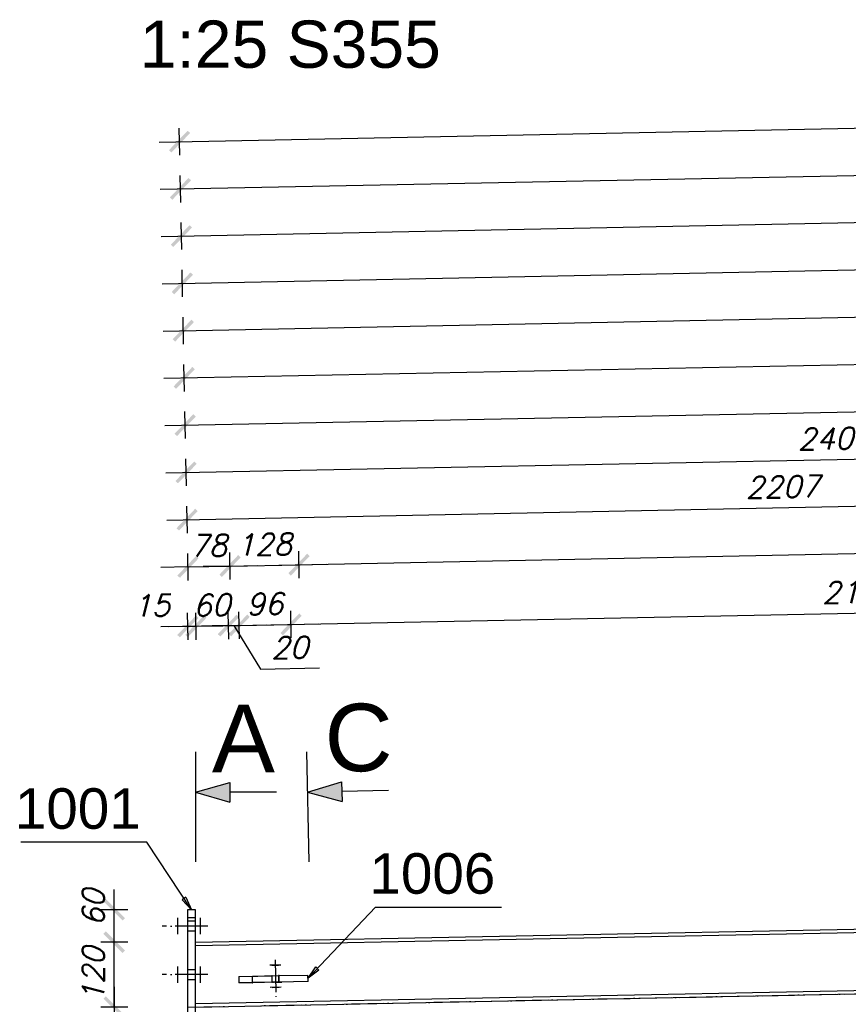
# Model space of a CAD drawing. Header units: millimetres. Extents: x 1814 to 94182, y 11562 to 49454.
# Tile 384 of 656: x 18402 to 18555, y 28873 to 29055. Entities that reach past the tile are written whole.
import ezdxf

# ---------------------------------------------------------------- set-up
doc = ezdxf.new("R2010")
doc.units = ezdxf.units.MM
doc.linetypes.add('ACAD_ISO02W100', pattern=[15, 12, -3])
doc.linetypes.add('ACAD_ISO04W100', pattern=[30, 24, -3, 0, -3])
doc.layers.add('wymiar', color=135, linetype='Continuous', lineweight=9)
doc.styles.add('ARIAL', font='arial.ttf')
doc.styles.add('CutSymbolUp', font='arial.ttf', dxfattribs={"height": 5})
doc.styles.add('WYMIARY', font='simplex.shx', dxfattribs={"oblique": 15})
doc.dimstyles.new('1-25', dxfattribs={"dimscale": 25, "dimtxt": 0.16, "dimasz": 0.2, "dimexe": 0.1, "dimexo": 0.1, "dimgap": 0.075, "dimtad": 1, "dimdec": 0, "dimlfac": 10, "dimrnd": 0.01, "dimzin": 9, "dimtxsty": 'WYMIARY', "dimblk": 'ARCHTICK', "dimcen": 0.2, "dimdle": 0.15, "dimadec": 1, "dimazin": 1, "dimtfac": 1, "dimtdec": 0, "dimtix": 1, "dimtmove": 2, "dimatfit": 3, "dimldrblk": 'ARCHTICK', "dimfxl": 0, "dimarcsym": 0})

# ---------------------------------------------------------------- blocks, each defined once
blk = doc.blocks.new('sectionup')
blk.add_hatch(color=256).paths.add_polyline_path([(-2.545, 0.728), (-2.545, -0.728), (0, 0)])
at = {"color": 7, "linetype": 'Continuous'}
for p, q in [((0, 3), (0, -5.151)), ((-6, 0), (-2.545, 0))]:
    blk.add_line(p, q, dxfattribs=at)
for p, q in [((0, 0), (-2.545, 0.728)), ((-2.545, 0.728), (-2.545, -0.728)), ((0, 0), (-2.545, -0.728))]:
    blk.add_line(p, q)
blk = doc.blocks.new('_ARCHTICK')
at = {"color": 0, "linetype": 'ByBlock', "lineweight": -2}
blk.add_solid([(0.398, 0.309), (0.309, 0.398), (-0.309, -0.398), (-0.398, -0.309)], dxfattribs=at)
blk = doc.blocks.new('*D832')
at = {"layer": 'Defpoints', "color": 0}
for p in [(18419.41, 28884.47), (18434.46, 28884.47), (18434.46, 28872.47)]:
    blk.add_point(p, dxfattribs=at)
at = {"layer": 'wymiar', "color": 0, "lineweight": -2}
for p, q in [((18419.41, 28884.47), (18419.41, 28889.47)), ((18421.91, 28884.47), (18416.91, 28884.47)), ((18419.41, 28872.47), (18419.41, 28884.47)), ((18421.91, 28872.47), (18416.91, 28872.47)), ((18419.41, 28872.47), (18419.41, 28867.47))]:
    blk.add_line(p, q, dxfattribs=at)
at = {"layer": 'wymiar', "color": 0, "lineweight": -2, "xscale": 5, "yscale": 5, "zscale": 5}
for p, rotation in [((18419.41, 28884.47), 270), ((18419.41, 28872.47), 90)]:
    blk.add_blockref('_ARCHTICK', p, dxfattribs=dict(at, rotation=rotation))
at = {"layer": 'wymiar', "color": 0, "insert": (18415.53, 28878.47), "char_height": 4, "attachment_point": 5, "rotation": 90, "style": 'WYMIARY'}
blk.add_mtext('120', dxfattribs=at)
blk = doc.blocks.new('*D833')
at = {"layer": 'Defpoints', "color": 0}
for p in [(18419.41, 28890.47), (18434.46, 28890.47), (18434.46, 28884.47)]:
    blk.add_point(p, dxfattribs=at)
at = {"layer": 'wymiar', "color": 0, "lineweight": -2}
for p, q in [((18419.41, 28880.72), (18419.41, 28894.22)), ((18421.91, 28890.47), (18416.91, 28890.47)), ((18421.91, 28884.47), (18416.91, 28884.47))]:
    blk.add_line(p, q, dxfattribs=at)
at = {"layer": 'wymiar', "color": 0, "lineweight": -2, "xscale": 5, "yscale": 5, "zscale": 5}
for p, rotation in [((18419.41, 28890.47), 90), ((18419.41, 28884.47), 270)]:
    blk.add_blockref('_ARCHTICK', p, dxfattribs=dict(at, rotation=rotation))
at = {"layer": 'wymiar', "color": 0, "insert": (18415.53, 28890.87), "char_height": 4, "attachment_point": 5, "rotation": 90, "style": 'WYMIARY'}
blk.add_mtext('60', dxfattribs=at)
blk = doc.blocks.new('*D856')
at = {"layer": 'Defpoints', "color": 0}
for p in [(18434.67, 28872.47), (18419.41, 28866.47), (18433.71, 28866.47)]:
    blk.add_point(p, dxfattribs=at)
at = {"layer": 'wymiar', "color": 0, "lineweight": -2}
for p, q in [((18419.41, 28876.22), (18419.41, 28862.72)), ((18421.91, 28872.47), (18416.91, 28872.47)), ((18421.91, 28866.47), (18416.91, 28866.47))]:
    blk.add_line(p, q, dxfattribs=at)
at = {"layer": 'wymiar', "color": 0, "lineweight": -2, "xscale": 5, "yscale": 5, "zscale": 5}
for p, rotation in [((18419.41, 28872.47), 90), ((18419.41, 28866.47), 270)]:
    blk.add_blockref('_ARCHTICK', p, dxfattribs=dict(at, rotation=rotation))
at = {"layer": 'wymiar', "color": 0, "insert": (18415.53, 28866.06), "char_height": 4, "attachment_point": 5, "rotation": 90, "style": 'WYMIARY'}
blk.add_mtext('60', dxfattribs=at)
blk = doc.blocks.new('*D890')
at = {"layer": 'Defpoints', "color": 0}
for p in [(18440.85, 28954.11), (18434.46, 28884.47), (18442.24, 28884.63)]:
    blk.add_point(p, dxfattribs=at)
at = {"layer": 'wymiar', "color": 0, "lineweight": -2}
for p, q in [((18433.12, 28951.45), (18433.02, 28956.45)), ((18440.9, 28951.61), (18440.8, 28956.61)), ((18433.07, 28953.95), (18428.07, 28953.85)), ((18433.07, 28953.95), (18440.85, 28954.11)), ((18440.85, 28954.11), (18445.85, 28954.21))]:
    blk.add_line(p, q, dxfattribs=at)
at = {"layer": 'wymiar', "color": 0, "lineweight": -2, "xscale": 5, "yscale": 5, "zscale": 5}
for p, rotation in [((18433.07, 28953.95), 1.146202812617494), ((18440.85, 28954.11), 181.1462028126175)]:
    blk.add_blockref('_ARCHTICK', p, dxfattribs=dict(at, rotation=rotation))
at = {"layer": 'wymiar', "color": 0, "insert": (18436.88, 28957.9), "char_height": 4, "attachment_point": 5, "rotation": 1.1462, "style": 'WYMIARY'}
blk.add_mtext('78', dxfattribs=at)
blk = doc.blocks.new('*D867')
at = {"layer": 'Defpoints', "color": 0}
for p in [(18453.62, 28954.36), (18442.37, 28878.13), (18455.14, 28878.38)]:
    blk.add_point(p, dxfattribs=at)
at = {"layer": 'wymiar', "color": 0, "lineweight": -2}
for p, q in [((18440.9, 28951.61), (18440.8, 28956.61)), ((18453.67, 28951.86), (18453.57, 28956.86)), ((18440.85, 28954.11), (18453.62, 28954.36)), ((18453.62, 28954.36), (18458.62, 28954.46)), ((18440.85, 28954.11), (18435.85, 28954.01))]:
    blk.add_line(p, q, dxfattribs=at)
at = {"layer": 'wymiar', "color": 0, "lineweight": -2, "xscale": 5, "yscale": 5, "zscale": 5}
for p, rotation in [((18453.62, 28954.36), 181.1461225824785), ((18440.85, 28954.11), 1.146122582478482)]:
    blk.add_blockref('_ARCHTICK', p, dxfattribs=dict(at, rotation=rotation))
at = {"layer": 'wymiar', "color": 0, "insert": (18447.16, 28958.11), "char_height": 4, "attachment_point": 5, "rotation": 1.1461, "style": 'WYMIARY'}
blk.add_mtext('128', dxfattribs=at)
blk = doc.blocks.new('*D881')
at = {"layer": 'Defpoints', "color": 0}
for p in [(19394.77, 28973.19), (19396.16, 28903.71), (18455.14, 28878.38)]:
    blk.add_point(p, dxfattribs=at)
at = {"layer": 'wymiar', "color": 0, "lineweight": -2}
for p, q in [((19394.82, 28970.69), (19394.72, 28975.69)), ((18449.87, 28954.29), (19398.52, 28973.27)), ((18453.67, 28951.86), (18453.57, 28956.86))]:
    blk.add_line(p, q, dxfattribs=at)
at = {"layer": 'wymiar', "color": 0, "lineweight": -2, "xscale": 5, "yscale": 5, "zscale": 5}
for p, rotation in [((19394.77, 28973.19), 1.146122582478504), ((18453.62, 28954.36), 181.1461225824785)]:
    blk.add_blockref('_ARCHTICK', p, dxfattribs=dict(at, rotation=rotation))
at = {"layer": 'wymiar', "color": 0, "insert": (18924.12, 28967.65), "char_height": 4, "attachment_point": 5, "rotation": 1.1461, "style": 'WYMIARY'}
blk.add_mtext('9413', dxfattribs=at)
blk = doc.blocks.new('*D887')
at = {"layer": 'Defpoints', "color": 0}
for p in [(18653.59, 28967.12), (18434.46, 28884.47), (18655.3, 28881.79)]:
    blk.add_point(p, dxfattribs=at)
at = {"layer": 'wymiar', "color": 0, "lineweight": -2}
for p, q in [((18653.64, 28964.62), (18653.54, 28969.62)), ((18429.15, 28962.63), (18657.34, 28967.19)), ((18432.95, 28960.2), (18432.85, 28965.2))]:
    blk.add_line(p, q, dxfattribs=at)
at = {"layer": 'wymiar', "color": 0, "lineweight": -2, "xscale": 5, "yscale": 5, "zscale": 5}
for p, rotation in [((18653.59, 28967.12), 1.146202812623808), ((18432.9, 28962.7), 181.1462028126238)]:
    blk.add_blockref('_ARCHTICK', p, dxfattribs=dict(at, rotation=rotation))
at = {"layer": 'wymiar', "color": 0, "insert": (18543.17, 28968.78), "char_height": 4, "attachment_point": 5, "rotation": 1.1462, "style": 'WYMIARY'}
blk.add_mtext('2207', dxfattribs=at)
blk = doc.blocks.new('*D888')
at = {"layer": 'Defpoints', "color": 0}
for p in [(18673.04, 28976.26), (18434.46, 28884.47), (18674.9, 28883.28)]:
    blk.add_point(p, dxfattribs=at)
at = {"layer": 'wymiar', "color": 0, "lineweight": -2}
for p, q in [((18673.09, 28973.76), (18672.99, 28978.76)), ((18428.97, 28971.37), (18676.79, 28976.33)), ((18432.77, 28968.95), (18432.67, 28973.95))]:
    blk.add_line(p, q, dxfattribs=at)
at = {"layer": 'wymiar', "color": 0, "lineweight": -2, "xscale": 5, "yscale": 5, "zscale": 5}
for p, rotation in [((18673.04, 28976.26), 1.146202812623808), ((18432.72, 28971.45), 181.1462028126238)]:
    blk.add_blockref('_ARCHTICK', p, dxfattribs=dict(at, rotation=rotation))
at = {"layer": 'wymiar', "color": 0, "insert": (18552.8, 28977.73), "char_height": 4, "attachment_point": 5, "rotation": 1.1462, "style": 'WYMIARY'}
blk.add_mtext('2404', dxfattribs=at)
blk = doc.blocks.new('*D889')
at = {"layer": 'Defpoints', "color": 0}
for p in [(18901.22, 28989.57), (18903.13, 28894.45), (18434.46, 28884.47)]:
    blk.add_point(p, dxfattribs=at)
at = {"layer": 'wymiar', "color": 0, "lineweight": -2}
for p, q in [((18901.27, 28987.07), (18901.17, 28992.07)), ((18428.8, 28980.12), (18904.97, 28989.65)), ((18432.6, 28977.7), (18432.5, 28982.7))]:
    blk.add_line(p, q, dxfattribs=at)
at = {"layer": 'wymiar', "color": 0, "lineweight": -2, "xscale": 5, "yscale": 5, "zscale": 5}
for p, rotation in [((18901.22, 28989.57), 1.146202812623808), ((18432.55, 28980.2), 181.1462028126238)]:
    blk.add_blockref('_ARCHTICK', p, dxfattribs=dict(at, rotation=rotation))
at = {"layer": 'wymiar', "color": 0, "insert": (18666.81, 28988.76), "char_height": 4, "attachment_point": 5, "rotation": 1.1462, "style": 'WYMIARY'}
blk.add_mtext('4688', dxfattribs=at)
blk = doc.blocks.new('*D897')
at = {"layer": 'Defpoints', "color": 0}
for p in [(18912.69, 28998.56), (18914.9, 28888.08), (18434.46, 28884.47)]:
    blk.add_point(p, dxfattribs=at)
at = {"layer": 'wymiar', "color": 0, "lineweight": -2}
for p, q in [((18912.74, 28996.06), (18912.64, 29001.05)), ((18428.62, 28988.87), (18916.44, 28998.63)), ((18432.42, 28986.45), (18432.32, 28991.44))]:
    blk.add_line(p, q, dxfattribs=at)
at = {"layer": 'wymiar', "color": 0, "lineweight": -2, "xscale": 5, "yscale": 5, "zscale": 5}
for p, rotation in [((18912.69, 28998.56), 1.146202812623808), ((18432.37, 28988.95), 181.1462028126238)]:
    blk.add_blockref('_ARCHTICK', p, dxfattribs=dict(at, rotation=rotation))
at = {"layer": 'wymiar', "color": 0, "insert": (18672.45, 28997.62), "char_height": 4, "attachment_point": 5, "rotation": 1.1462, "style": 'WYMIARY'}
blk.add_mtext('4804', dxfattribs=at)
blk = doc.blocks.new('*D898')
at = {"layer": 'Defpoints', "color": 0}
for p in [(19140.87, 29011.87), (19143.13, 28898.65), (18434.46, 28884.47)]:
    blk.add_point(p, dxfattribs=at)
at = {"layer": 'wymiar', "color": 0, "lineweight": -2}
for p, q in [((19140.92, 29009.37), (19140.82, 29014.37)), ((18428.45, 28997.62), (19144.62, 29011.95)), ((18432.25, 28995.19), (18432.15, 29000.19))]:
    blk.add_line(p, q, dxfattribs=at)
at = {"layer": 'wymiar', "color": 0, "lineweight": -2, "xscale": 5, "yscale": 5, "zscale": 5}
for p, rotation in [((19140.87, 29011.87), 1.146202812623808), ((18432.2, 28997.69), 181.1462028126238)]:
    blk.add_blockref('_ARCHTICK', p, dxfattribs=dict(at, rotation=rotation))
at = {"layer": 'wymiar', "color": 0, "insert": (18786.45, 29008.66), "char_height": 4, "attachment_point": 5, "rotation": 1.1462, "style": 'WYMIARY'}
blk.add_mtext('7088', dxfattribs=at)
blk = doc.blocks.new('*D899')
at = {"layer": 'Defpoints', "color": 0}
for p in [(19152.34, 29020.85), (19154.9, 28892.88), (18434.46, 28884.47)]:
    blk.add_point(p, dxfattribs=at)
at = {"layer": 'wymiar', "color": 0, "lineweight": -2}
for p, q in [((19152.39, 29018.35), (19152.29, 29023.35)), ((18428.27, 29006.37), (19156.09, 29020.93)), ((18432.07, 29003.94), (18431.97, 29008.94))]:
    blk.add_line(p, q, dxfattribs=at)
at = {"layer": 'wymiar', "color": 0, "lineweight": -2, "xscale": 5, "yscale": 5, "zscale": 5}
for p, rotation in [((19152.34, 29020.85), 1.146202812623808), ((18432.02, 29006.44), 181.1462028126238)]:
    blk.add_blockref('_ARCHTICK', p, dxfattribs=dict(at, rotation=rotation))
at = {"layer": 'wymiar', "color": 0, "insert": (18792.1, 29017.52), "char_height": 4, "attachment_point": 5, "rotation": 1.1462, "style": 'WYMIARY'}
blk.add_mtext('7205', dxfattribs=at)
blk = doc.blocks.new('*D900')
at = {"layer": 'Defpoints', "color": 0}
for p in [(19159.72, 29029.75), (19162.47, 28892.53), (18434.46, 28884.47)]:
    blk.add_point(p, dxfattribs=at)
at = {"layer": 'wymiar', "color": 0, "lineweight": -2}
for p, q in [((19159.77, 29027.25), (19159.67, 29032.25)), ((18428.1, 29015.12), (19163.47, 29029.83)), ((18431.9, 29012.69), (18431.8, 29017.69))]:
    blk.add_line(p, q, dxfattribs=at)
at = {"layer": 'wymiar', "color": 0, "lineweight": -2, "xscale": 5, "yscale": 5, "zscale": 5}
for p, rotation in [((19159.72, 29029.75), 1.146202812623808), ((18431.85, 29015.19), 181.1462028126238)]:
    blk.add_blockref('_ARCHTICK', p, dxfattribs=dict(at, rotation=rotation))
at = {"layer": 'wymiar', "color": 0, "insert": (18795.71, 29026.35), "char_height": 4, "attachment_point": 5, "rotation": 1.1462, "style": 'WYMIARY'}
blk.add_mtext('7280', dxfattribs=at)
blk = doc.blocks.new('*D901')
at = {"layer": 'Defpoints', "color": 0}
for p in [(19372.32, 29042.76), (19375.25, 28896.19), (18434.46, 28884.47)]:
    blk.add_point(p, dxfattribs=at)
at = {"layer": 'wymiar', "color": 0, "lineweight": -2}
for p, q in [((19372.37, 29040.26), (19372.27, 29045.26)), ((18427.92, 29023.86), (19376.07, 29042.83)), ((18431.72, 29021.44), (18431.62, 29026.44))]:
    blk.add_line(p, q, dxfattribs=at)
at = {"layer": 'wymiar', "color": 0, "lineweight": -2, "xscale": 5, "yscale": 5, "zscale": 5}
for p, rotation in [((19372.32, 29042.76), 1.146202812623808), ((18431.67, 29023.94), 181.1462028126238)]:
    blk.add_blockref('_ARCHTICK', p, dxfattribs=dict(at, rotation=rotation))
at = {"layer": 'wymiar', "color": 0, "insert": (18901.92, 29037.22), "char_height": 4, "attachment_point": 5, "rotation": 1.1462, "style": 'WYMIARY'}
blk.add_mtext('9408', dxfattribs=at)
blk = doc.blocks.new('*D902')
at = {"layer": 'Defpoints', "color": 0}
for p in [(19393.2, 29051.93), (19396.16, 28903.71), (18434.46, 28884.47)]:
    blk.add_point(p, dxfattribs=at)
at = {"layer": 'wymiar', "color": 0, "lineweight": -2}
for p, q in [((19393.25, 29049.43), (19393.15, 29054.43)), ((18427.75, 29032.61), (19396.94, 29052)), ((18431.55, 29030.19), (18431.45, 29035.19))]:
    blk.add_line(p, q, dxfattribs=at)
at = {"layer": 'wymiar', "color": 0, "lineweight": -2, "xscale": 5, "yscale": 5, "zscale": 5}
for p, rotation in [((19393.2, 29051.93), 1.146202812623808), ((18431.5, 29032.69), 181.1462028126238)]:
    blk.add_blockref('_ARCHTICK', p, dxfattribs=dict(at, rotation=rotation))
at = {"layer": 'wymiar', "color": 0, "insert": (18912.27, 29046.18), "char_height": 4, "attachment_point": 5, "rotation": 1.1462, "style": 'WYMIARY'}
blk.add_mtext('9619', dxfattribs=at)
blk = doc.blocks.new('*D907')
at = {"layer": 'Defpoints', "color": 0}
for p in [(18434.55, 28942.96), (18434.46, 28872.47), (18435.96, 28872.5)]:
    blk.add_point(p, dxfattribs=at)
at = {"layer": 'wymiar', "color": 0, "lineweight": -2}
for p, q in [((18433.1, 28940.43), (18433, 28945.43)), ((18434.6, 28940.46), (18434.5, 28945.46)), ((18433.05, 28942.93), (18428.05, 28942.83)), ((18433.05, 28942.93), (18434.55, 28942.96)), ((18434.55, 28942.96), (18439.55, 28943.06))]:
    blk.add_line(p, q, dxfattribs=at)
at = {"layer": 'wymiar', "color": 0, "lineweight": -2, "xscale": 5, "yscale": 5, "zscale": 5}
for p, rotation in [((18433.05, 28942.93), 1.146119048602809), ((18434.55, 28942.96), 181.1461190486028)]:
    blk.add_blockref('_ARCHTICK', p, dxfattribs=dict(at, rotation=rotation))
at = {"layer": 'wymiar', "color": 0, "insert": (18426.32, 28946.82), "char_height": 4, "attachment_point": 5, "rotation": 1.1461, "style": 'WYMIARY'}
blk.add_mtext('15', dxfattribs=at)
blk = doc.blocks.new('*D908')
at = {"layer": 'Defpoints', "color": 0}
for p in [(18440.55, 28943.08), (18435.96, 28872.5), (18441.96, 28872.62)]:
    blk.add_point(p, dxfattribs=at)
at = {"layer": 'wymiar', "color": 0, "lineweight": -2}
for p, q in [((18434.6, 28940.46), (18434.5, 28945.46)), ((18440.6, 28940.58), (18440.5, 28945.58)), ((18434.55, 28942.96), (18429.55, 28942.86)), ((18434.55, 28942.96), (18440.55, 28943.08)), ((18440.55, 28943.08), (18445.55, 28943.18))]:
    blk.add_line(p, q, dxfattribs=at)
at = {"layer": 'wymiar', "color": 0, "lineweight": -2, "xscale": 5, "yscale": 5, "zscale": 5}
for p, rotation in [((18434.55, 28942.96), 1.146119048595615), ((18440.55, 28943.08), 181.1461190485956)]:
    blk.add_blockref('_ARCHTICK', p, dxfattribs=dict(at, rotation=rotation))
at = {"layer": 'wymiar', "color": 0, "insert": (18437.47, 28946.89), "char_height": 4, "attachment_point": 5, "rotation": 1.1461, "style": 'WYMIARY'}
blk.add_mtext('60', dxfattribs=at)
blk = doc.blocks.new('*D909')
at = {"layer": 'Defpoints', "color": 0}
for p in [(18442.55, 28943.12), (18441.96, 28872.62), (18443.96, 28872.66)]:
    blk.add_point(p, dxfattribs=at)
at = {"layer": 'wymiar', "color": 0, "lineweight": -2}
for p, q in [((18440.6, 28940.58), (18440.5, 28945.58)), ((18442.6, 28940.62), (18442.5, 28945.62)), ((18440.55, 28943.08), (18435.55, 28942.98)), ((18440.55, 28943.08), (18442.55, 28943.12)), ((18440.55, 28943.08), (18442.55, 28943.12)), ((18441.55, 28943.1), (18446.51, 28935.03)), ((18442.55, 28943.12), (18447.55, 28943.22)), ((18446.51, 28935.03), (18457.42, 28935.25))]:
    blk.add_line(p, q, dxfattribs=at)
at = {"layer": 'wymiar', "color": 0, "lineweight": -2, "xscale": 5, "yscale": 5, "zscale": 5}
for p, rotation in [((18440.55, 28943.08), 1.146119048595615), ((18442.55, 28943.12), 181.1461190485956)]:
    blk.add_blockref('_ARCHTICK', p, dxfattribs=dict(at, rotation=rotation))
at = {"layer": 'wymiar', "color": 0, "insert": (18451.89, 28939.01), "char_height": 4, "attachment_point": 5, "rotation": 1.1461, "style": 'WYMIARY'}
blk.add_mtext('20', dxfattribs=at)
blk = doc.blocks.new('*D910')
at = {"layer": 'Defpoints', "color": 0}
for p in [(18452.15, 28943.31), (18443.96, 28872.66), (18453.56, 28872.85)]:
    blk.add_point(p, dxfattribs=at)
at = {"layer": 'wymiar', "color": 0, "lineweight": -2}
for p, q in [((18442.6, 28940.62), (18442.5, 28945.62)), ((18452.2, 28940.81), (18452.1, 28945.81)), ((18452.15, 28943.31), (18457.15, 28943.41)), ((18442.55, 28943.12), (18437.55, 28943.02)), ((18442.55, 28943.12), (18452.15, 28943.31))]:
    blk.add_line(p, q, dxfattribs=at)
at = {"layer": 'wymiar', "color": 0, "lineweight": -2, "xscale": 5, "yscale": 5, "zscale": 5}
for p, rotation in [((18452.15, 28943.31), 181.1461190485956), ((18442.55, 28943.12), 1.146119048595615)]:
    blk.add_blockref('_ARCHTICK', p, dxfattribs=dict(at, rotation=rotation))
at = {"layer": 'wymiar', "color": 0, "insert": (18447.28, 28947.09), "char_height": 4, "attachment_point": 5, "rotation": 1.1461, "style": 'WYMIARY'}
blk.add_mtext('96', dxfattribs=at)
blk = doc.blocks.new('*D911')
at = {"layer": 'Defpoints', "color": 0}
for p in [(18662.65, 28947.52), (18664.06, 28877.06), (18453.56, 28872.85)]:
    blk.add_point(p, dxfattribs=at)
at = {"layer": 'wymiar', "color": 0, "lineweight": -2}
for p, q in [((18662.7, 28945.02), (18662.6, 28950.02)), ((18448.4, 28943.24), (18666.4, 28947.6)), ((18452.2, 28940.81), (18452.1, 28945.81))]:
    blk.add_line(p, q, dxfattribs=at)
at = {"layer": 'wymiar', "color": 0, "lineweight": -2, "xscale": 5, "yscale": 5, "zscale": 5}
for p, rotation in [((18662.65, 28947.52), 1.146119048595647), ((18452.15, 28943.31), 181.1461190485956)]:
    blk.add_blockref('_ARCHTICK', p, dxfattribs=dict(at, rotation=rotation))
at = {"layer": 'wymiar', "color": 0, "insert": (18557.32, 28949.29), "char_height": 4, "attachment_point": 5, "rotation": 1.1461, "style": 'WYMIARY'}
blk.add_mtext('2105', dxfattribs=at)

msp = doc.modelspace()

# ---------------------------------------------------------------- linework, layer by layer
at = {"color": 0, "linetype": 'ByBlock', "lineweight": -2}
for p, q in [((18432.682, 28892.786, -421.676), (18431.987, 28892.327, -421.676)), ((18432.682, 28892.786, -421.676), (18433.711, 28890.47, -421.676)), ((18433.711, 28890.47, -421.676), (18431.987, 28892.327, -421.676)), ((18455.288, 28877.785, -418.226), (18456.709, 28879.884, -418.226)), ((18457.313, 28879.31, -418.226), (18456.709, 28879.884, -418.226)), ((18457.313, 28879.31, -418.226), (18455.288, 28877.785, -418.226))]:
    msp.add_line(p, q, dxfattribs=at)
at = {"color": 145, "linetype": 'Continuous', "ltscale": 0.25}
for p, q in [((18434.461, 28884.47), (18903.14, 28893.846)), ((18434.461, 28872.467), (19396.161, 28891.707)), ((18434.461, 28890.47), (18432.961, 28890.47)), ((18432.961, 28890.47), (18432.961, 28890.356)), ((18432.961, 28890.356), (18432.961, 28890.03)), ((18432.961, 28890.03), (18432.961, 28889.544)), ((18432.961, 28889.544), (18432.961, 28888.97)), ((18434.461, 28888.97), (18432.961, 28888.97)), ((18432.961, 28888.97), (18432.961, 28867.967)), ((18434.461, 28890.356), (18434.461, 28890.47)), ((18434.461, 28890.03), (18434.461, 28890.356)), ((18434.461, 28889.544), (18434.461, 28890.03)), ((18434.461, 28888.97), (18434.461, 28889.544)), ((18434.461, 28867.967), (18434.461, 28888.97)), ((18434.461, 28883.84), (18674.797, 28888.648)), ((18434.461, 28873.098), (18675.011, 28877.91)), ((18442.468, 28878.129), (18444.982, 28878.179)), ((18442.468, 28878.129), (18442.492, 28876.929)), ((18444.982, 28878.179), (18445.063, 28878.181)), ((18445.006, 28876.979), (18444.982, 28878.179)), ((18445.063, 28878.181), (18445.989, 28878.199)), ((18445.989, 28878.199), (18447.228, 28878.224)), ((18447.228, 28878.224), (18448.593, 28878.251)), ((18448.593, 28878.251), (18449.874, 28878.277)), ((18449.874, 28878.277), (18455.276, 28878.385)), ((18449.898, 28877.077), (18449.874, 28878.277)), ((18455.3, 28877.185), (18455.276, 28878.385)), ((18445.006, 28876.979), (18442.492, 28876.929)), ((18445.087, 28876.981), (18445.006, 28876.979)), ((18446.013, 28876.999), (18445.087, 28876.981)), ((18447.252, 28877.024), (18446.013, 28876.999)), ((18448.617, 28877.051), (18447.252, 28877.024)), ((18449.898, 28877.077), (18448.617, 28877.051)), ((18455.3, 28877.185), (18449.898, 28877.077))]:
    msp.add_line(p, q, dxfattribs=at)
at = {"color": 10, "linetype": 'ACAD_ISO04W100', "ltscale": 0.25}
for p, q in [((18432.961, 28872.437), (19397.661, 28891.737)), ((18431.159, 28885.97), (18431.159, 28888.97)), ((18435.414, 28885.97), (18435.414, 28888.97)), ((18436.714, 28887.47), (18428.309, 28887.47)), ((18431.159, 28887.47), (18431.159, 28887.47)), ((18435.414, 28887.47), (18435.414, 28887.47)), ((18431.159, 28876.97), (18431.159, 28879.97)), ((18435.414, 28876.97), (18435.414, 28879.97)), ((18450.242, 28880.237), (18448.194, 28880.196)), ((18448.592, 28880.204), (18449.844, 28880.229)), ((18449.198, 28881.216), (18449.346, 28873.813)), ((18436.714, 28878.47), (18428.309, 28878.47)), ((18431.159, 28878.47), (18431.159, 28878.47)), ((18435.414, 28878.47), (18435.414, 28878.47)), ((18450.324, 28876.133), (18448.276, 28876.092)), ((18448.674, 28876.1), (18449.926, 28876.125))]:
    msp.add_line(p, q, dxfattribs=at)
at = {"color": 84, "linetype": 'ACAD_ISO02W100', "ltscale": 0.25}
for p, q in [((18434.461, 28888.37), (18432.961, 28888.37)), ((18432.961, 28886.57), (18434.461, 28886.57)), ((18434.461, 28879.37), (18432.961, 28879.37)), ((18445.006, 28876.979), (18444.982, 28878.179)), ((18448.664, 28878.253), (18448.577, 28878.251)), ((18448.577, 28878.251), (18448.601, 28877.051)), ((18449.938, 28878.278), (18449.85, 28878.276)), ((18449.962, 28877.078), (18449.938, 28878.278)), ((18432.961, 28877.57), (18434.461, 28877.57)), ((18444.976, 28876.979), (18445.006, 28876.979)), ((18448.091, 28877.041), (18448.127, 28877.042)), ((18448.565, 28877.05), (18448.589, 28877.051)), ((18448.589, 28877.051), (18448.601, 28877.051)), ((18448.601, 28877.051), (18448.688, 28877.053)), ((18448.87, 28877.057), (18448.884, 28877.057)), ((18448.884, 28877.057), (18449.003, 28877.059)), ((18449.34, 28877.066), (18449.505, 28877.069)), ((18449.505, 28877.069), (18449.603, 28877.071)), ((18449.603, 28877.071), (18449.683, 28877.073)), ((18449.683, 28877.073), (18449.804, 28877.075)), ((18449.804, 28877.075), (18449.809, 28877.075)), ((18449.809, 28877.075), (18449.874, 28877.077)), ((18449.874, 28877.077), (18449.922, 28877.078)), ((18449.922, 28877.078), (18449.962, 28877.078)), ((18449.962, 28877.078), (18450.26, 28877.084)), ((18450.26, 28877.084), (18450.415, 28877.087))]:
    msp.add_line(p, q, dxfattribs=at)
at = {"color": 7}
for points in [[(18433.711, 28890.47), (18425.461, 28902.97), (18402.153, 28902.97)], [(18455.288, 28877.785), (18467.8, 28890.95), (18491.109, 28890.95)]]:
    msp.add_lwpolyline(points, dxfattribs=at)

# ---------------------------------------------------------------- block references
at = {"xscale": -2.500000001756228, "yscale": 2.500000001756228, "zscale": 2.500000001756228}
msp.add_blockref('sectionup', (18434.471, 28912.229, -428.676), dxfattribs=at)
at = {"xscale": -2.500000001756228, "yscale": 2.500000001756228, "zscale": 2.500000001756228, "rotation": 1.146119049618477}
msp.add_blockref('sectionup', (18455.189, 28912.23, -428.676), dxfattribs=at)

# ---------------------------------------------------------------- texts
at = {"color": 30, "style": 'ARIAL'}
msp.add_text('1:25 S355', height=8.75, dxfattribs=at).set_placement((18424.145, 29046.355))
at = {"color": 96, "style": 'CutSymbolUp'}
for s, p in [('C', (18458.348, 28916.123)), ('A', (18437.508, 28915.945))]:
    msp.add_text(s, height=12.5, dxfattribs=at).set_placement(p)
at = {"color": 7, "style": 'ARIAL'}
for s, p in [('1001', (18401.012, 28905.47)), ('1006', (18466.66, 28893.45))]:
    msp.add_text(s, height=7.5, dxfattribs=at).set_placement(p)

# ---------------------------------------------------------------- dimensions: what is measured, and where the dimension line sits
at = {"layer": 'wymiar'}
for base, p1, p2, angle, picture, middle in [((19393.196, 29051.928), (18434.461, 28884.47), (19396.161, 28903.71), 181.1462, '*D902', (18912.268, 29046.181)), ((19372.322, 29042.759), (18434.461, 28884.47), (19375.254, 28896.19), 181.1462, '*D901', (18901.919, 29037.223)), ((19159.722, 29029.753), (18434.461, 28884.47), (19162.468, 28892.533), 181.1462, '*D900', (18795.707, 29026.346)), ((19152.343, 29020.854), (18434.461, 28884.47), (19154.904, 28892.882), 181.1462, '*D899', (18792.105, 29017.522)), ((19140.868, 29011.872), (18434.461, 28884.47), (19143.133, 28898.648), 181.1462, '*D898', (18786.454, 29008.657)), ((18912.694, 28998.555), (18434.461, 28884.47), (18914.904, 28888.08), 181.1462, '*D897', (18672.455, 28997.625)), ((18901.224, 28989.574), (18434.461, 28884.47), (18903.128, 28894.446), 181.1462, '*D889', (18666.808, 28988.76)), ((18673.044, 28976.257), (18434.461, 28884.47), (18674.904, 28883.279), 181.1462, '*D888', (18552.805, 28977.727)), ((19394.771, 28973.192), (18455.138, 28878.382), (19396.161, 28903.71), 181.14612, '*D881', (18924.117, 28967.652)), ((18653.594, 28967.116), (18434.461, 28884.47), (18655.301, 28881.787), 181.1462, '*D887', (18543.168, 28968.783)), ((18453.618, 28954.363), (18442.37, 28878.127), (18455.138, 28878.382), 181.14612, '*D867', (18447.156, 28958.11)), ((18662.651, 28947.522), (18453.561, 28872.849), (18664.061, 28877.061), 181.14612, '*D911', (18557.324, 28949.291)), ((18440.552, 28943.079), (18435.961, 28872.497), (18441.961, 28872.617), 181.14612, '*D908', (18437.474, 28946.893)), ((18452.152, 28943.311), (18443.964, 28872.657), (18453.561, 28872.849), 181.14612, '*D910', (18447.275, 28947.089)), ((18419.406, 28884.47), (18434.461, 28872.467), (18434.461, 28884.47), 90, '*D832', (18415.531, 28878.469))]:
    dim = msp.add_linear_dim(base=base, p1=p1, p2=p2, angle=angle, dimstyle='1-25', dxfattribs=at)
    dim.commit()
    dim.dimension.update_dxf_attribs({"geometry": picture, "text_midpoint": middle})
dim = msp.add_aligned_dim(p1=(18434.461, 28884.47), p2=(18442.24, 28884.625), distance=69.496, dimstyle='1-25', dxfattribs=at)
dim.commit()
dim.dimension.update_dxf_attribs({"geometry": '*D890', "text_midpoint": (18436.883, 28957.904)})
for base, p1, p2, angle, picture, middle, dimtype in [((18434.552, 28942.959), (18434.461, 28872.467), (18435.961, 28872.497), 1.14612, '*D907', (18426.324, 28946.818), 161), ((18419.406, 28890.47), (18434.461, 28884.47), (18434.461, 28890.47), 90, '*D833', (18415.531, 28890.875), 160), ((18419.406, 28866.467), (18434.665, 28872.467), (18433.711, 28866.467), 90, '*D856', (18415.531, 28866.063), 160)]:
    dim = msp.add_linear_dim(base=base, p1=p1, p2=p2, angle=angle, dimstyle='1-25', dxfattribs=at)
    dim.commit()
    dim.dimension.update_dxf_attribs({"geometry": picture, "text_midpoint": middle, "dimtype": dimtype})
dim = msp.add_linear_dim(base=(18442.554, 28943.119), p1=(18441.961, 28872.617), p2=(18443.964, 28872.657), angle=181.14612, dimstyle='1-25', override={"dimtmove": 1}, dxfattribs=at)
dim.commit()
dim.dimension.update_dxf_attribs({"geometry": '*D909', "text_midpoint": (18448.389, 28935.065), "dimtype": 160})

doc.saveas('drawing.dxf')
